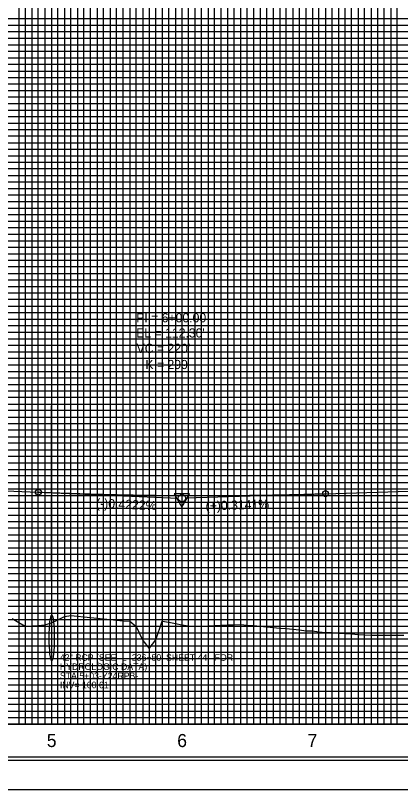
# Model space of a CAD drawing. Extents: x 2345490 to 2445302, y 465165 to 573888.
# Drawn here: x 2411368 to 2411663, y 536776 to 537368 of the extents above; entities that cross this region are included whole.
import ezdxf

# ---------------------------------------------------------------- set-up
doc = ezdxf.new("R2010")
doc.units = 0
for name, color, linetype in [('Old_Level_1', 7, 'Continuous'), ('Old_Level_18', 7, 'Continuous'), ('Old_Level_2', 7, 'Continuous'), ('Old_Level_3', 7, 'Continuous'), ('Old_Level_41', 7, 'Continuous'), ('Old_Level_42', 7, 'Continuous'), ('Old_Level_43', 7, 'Continuous'), ('Old_Level_50', 7, 'Continuous'), ('Old_Level_51', 7, 'Continuous'), ('Old_Level_62', 7, 'Continuous'), ('Old_Level_63', 7, 'Continuous')]:
    doc.layers.add(name, color=color, linetype=linetype)

msp = doc.modelspace()

# ---------------------------------------------------------------- linework, layer by layer
at = {"layer": 'Old_Level_1'}
for points in [[(2411365.325, 536906.289), (2411370.325, 536903.452), (2411375.325, 536900.615), (2411380.325, 536900.726), (2411385.325, 536901.1395), (2411390.325, 536901.55025), (2411395.325, 536903.14875)], [(2411395.325, 536903.14875), (2411400.325, 536905.506), (2411405.325, 536907.8615), (2411410.325, 536908.6325), (2411415.325, 536908.1495), (2411420.325, 536907.665), (2411425.325, 536907.17925), (2411430.325, 536906.668), (2411435.325, 536906.14175), (2411440.325, 536905.62), (2411445.325, 536905.1525), (2411450.325, 536904.69275), (2411455.325, 536904.27675), (2411460.325, 536900.40875), (2411465.325, 536889.63325), (2411470.325, 536883.5035), (2411475.325, 536890.11925), (2411480.325, 536904.29975), (2411485.325, 536903.71025), (2411490.325, 536902.5745), (2411495.325, 536901.4435), (2411500.325, 536900.83775), (2411505.325, 536900.6055), (2411510.325, 536900.4105), (2411515.325, 536900.835), (2411520.325, 536901.12525), (2411525.325, 536901.29175), (2411530.325, 536901.46075), (2411535.325, 536901.63275), (2411540.325, 536901.73325), (2411545.325, 536901.3895), (2411550.325, 536900.97175), (2411555.325, 536900.50525), (2411560.325, 536900.041), (2411565.325, 536899.575), (2411570.325, 536899.10675), (2411575.325, 536898.6365), (2411580.325, 536898.16425), (2411585.325, 536897.66025), (2411590.325, 536897.087), (2411595.325, 536896.987), (2411600.325, 536896.322), (2411605.325, 536895.773), (2411610.325, 536895.57475), (2411615.325, 536895.28425), (2411620.325, 536894.924), (2411625.325, 536894.56225), (2411630.325, 536894.199), (2411635.325, 536893.83425), (2411640.325, 536893.66675), (2411645.325, 536893.642), (2411650.325, 536893.61725), (2411655.325, 536893.59275), (2411660.325, 536893.5685), (2411665.325, 536893.54425)]]:
    msp.add_lwpolyline(points, dxfattribs=at)
at = {"layer": 'Old_Level_18'}
msp.add_lwpolyline([(2412345.325, 537850.5035), (2410845.325, 537850.5035), (2410845.325, 536800.5035), (2412345.325, 536800.5035)], close=True, dxfattribs=at)
at = {"layer": 'Old_Level_2'}
for p, q in [((2411605.325, 537001.9585), (2412125.325, 537018.29175)), ((2411290.325, 537007.159), (2411385.325, 537003.14775)), ((2411385.325, 537003.14775), (2411492.5775, 536998.61925)), ((2411605.325, 537001.9585), (2411498.07375, 536998.5895))]:
    msp.add_line(p, q, dxfattribs=at)
msp.add_lwpolyline([(2411501.19225, 537001.88575), (2411489.44975, 537001.87125), (2411495.33325, 536991.753)], close=True, dxfattribs=at)
for centre, radius in [((2411385.325, 537003.14775), 2.25), ((2411495.325, 536998.50325), 2.75), ((2411605.325, 537001.9585), 2.25)]:
    msp.add_circle(centre, radius, dxfattribs=at)
msp.add_spline([(2411385.325, 537003.14775), (2411389.725, 537002.96525), (2411394.125, 537002.78925), (2411398.525, 537002.61975), (2411402.925, 537002.4565), (2411407.325, 537002.3), (2411411.725, 537002.14975), (2411416.125, 537002.00625), (2411420.525, 537001.869), (2411424.925, 537001.73825), (2411429.325, 537001.614), (2411433.725, 537001.49625), (2411438.125, 537001.385), (2411442.525, 537001.28025), (2411446.925, 537001.182), (2411451.325, 537001.09), (2411455.725, 537001.00475), (2411460.125, 537000.926), (2411464.525, 537000.8535), (2411468.925, 537000.7875), (2411473.325, 537000.72825), (2411477.725, 537000.67525), (2411482.125, 537000.62875), (2411486.525, 537000.58875), (2411490.925, 537000.55525), (2411495.325, 537000.52825), (2411499.725, 537000.50775), (2411504.125, 537000.49375), (2411508.525, 537000.486), (2411512.925, 537000.485), (2411517.325, 537000.49025), (2411521.725, 537000.50225), (2411526.125, 537000.5205), (2411530.525, 537000.54525), (2411534.925, 537000.5765), (2411539.325, 537000.6145), (2411543.725, 537000.65875), (2411548.125, 537000.70925), (2411552.525, 537000.7665), (2411556.925, 537000.83025), (2411561.325, 537000.9005), (2411565.725, 537000.977), (2411570.125, 537001.06025), (2411574.525, 537001.14975), (2411578.925, 537001.246), (2411583.325, 537001.3485), (2411587.725, 537001.4575), (2411592.125, 537001.573), (2411596.525, 537001.695), (2411600.925, 537001.8235), (2411605.325, 537001.9585)], degree=3, dxfattribs=at)
at = {"layer": 'Old_Level_3'}
msp.add_ellipse((2411395.62447, 536891.62245), major_axis=(0, 17.5), ratio=0.109641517, dxfattribs=at)
at = {"layer": 'Old_Level_41'}
msp.add_line((2412345.325, 536825.5035), (2410845.325, 536825.5035), dxfattribs=at)
for points in [[(2411370.325, 537850.5035), (2411370.325, 536825.5035), (2411420.325, 536825.5035), (2411420.325, 537850.5035)], [(2411395.325, 537850.5035), (2411395.325, 536825.5035), (2411445.325, 536825.5035), (2411445.325, 537850.5035)], [(2411470.325, 537850.5035), (2411470.325, 536825.5035), (2411520.325, 536825.5035), (2411520.325, 537850.5035)], [(2411495.325, 537850.5035), (2411495.325, 536825.5035), (2411545.325, 536825.5035), (2411545.325, 537850.5035)], [(2411570.325, 537850.5035), (2411570.325, 536825.5035), (2411620.325, 536825.5035), (2411620.325, 537850.5035)], [(2411595.325, 537850.5035), (2411595.325, 536825.5035), (2411645.325, 536825.5035), (2411645.325, 537850.5035)], [(2412345.325, 537350.5035), (2410845.325, 537350.5035), (2410845.325, 537300.5035), (2412345.325, 537300.5035)], [(2412345.325, 537250.5035), (2410845.325, 537250.5035), (2410845.325, 537200.5035), (2412345.325, 537200.5035)], [(2412345.325, 537175.5035), (2410845.325, 537175.5035), (2410845.325, 537225.5035), (2412345.325, 537225.5035)], [(2412345.325, 537150.5035), (2410845.325, 537150.5035), (2410845.325, 537100.5035), (2412345.325, 537100.5035)], [(2412345.325, 537075.5035), (2410845.325, 537075.5035), (2410845.325, 537125.5035), (2412345.325, 537125.5035)], [(2412345.325, 537050.5035), (2410845.325, 537050.5035), (2410845.325, 537000.5035), (2412345.325, 537000.5035)], [(2412345.325, 536950.5035), (2410845.325, 536950.5035), (2410845.325, 536900.5035), (2412345.325, 536900.5035)], [(2412345.325, 536875.5035), (2410845.325, 536875.5035), (2410845.325, 536925.5035), (2412345.325, 536925.5035)], [(2412345.325, 536850.5035), (2410845.325, 536850.5035)]]:
    msp.add_lwpolyline(points, dxfattribs=at)
at = {"layer": 'Old_Level_42'}
for points in [[(2412345.325, 537275.5035), (2410845.325, 537275.5035), (2410845.325, 537325.5035), (2412345.325, 537325.5035)], [(2412345.325, 536975.5035), (2410845.325, 536975.5035), (2410845.325, 537025.5035), (2412345.325, 537025.5035)]]:
    msp.add_lwpolyline(points, dxfattribs=at)
at = {"layer": 'Old_Level_43'}
for points in [[(2411375.325, 537850.5035), (2411375.325, 536825.5035)], [(2411380.325, 537850.5035), (2411380.325, 536825.5035), (2411385.325, 536825.5035), (2411385.325, 537850.5035), (2411390.325, 537850.5035), (2411390.325, 536825.5035), (2411400.325, 536825.5035), (2411400.325, 537850.5035), (2411405.325, 537850.5035), (2411405.325, 536825.5035), (2411410.325, 536825.5035), (2411410.325, 537850.5035), (2411415.325, 537850.5035), (2411415.325, 536825.5035)], [(2411425.325, 536825.5035), (2411425.325, 537850.5035)], [(2411430.325, 537850.5035), (2411430.325, 536825.5035), (2411435.325, 536825.5035), (2411435.325, 537850.5035)], [(2411440.325, 537850.5035), (2411440.325, 536825.5035), (2411450.325, 536825.5035), (2411450.325, 537850.5035)], [(2411455.325, 537850.5035), (2411455.325, 536825.5035), (2411455.325, 536825.5035), (2411460.325, 536825.5035), (2411460.325, 537850.5035)], [(2411465.325, 537850.5035), (2411465.325, 536825.5035), (2411475.325, 536825.5035), (2411475.325, 537850.5035)], [(2411480.325, 537850.5035), (2411480.325, 536825.5035), (2411485.325, 536825.5035), (2411485.325, 537850.5035)], [(2411490.325, 537850.5035), (2411490.325, 536825.5035), (2411500.325, 536825.5035), (2411500.325, 537850.5035)], [(2411505.325, 537850.5035), (2411505.325, 536825.5035), (2411510.325, 536825.5035), (2411510.325, 537850.5035)], [(2411515.325, 537850.5035), (2411515.325, 536825.5035), (2411525.325, 536825.5035), (2411525.325, 537850.5035)], [(2411530.325, 537850.5035), (2411530.325, 536825.5035), (2411535.325, 536825.5035), (2411535.325, 537850.5035)], [(2411540.325, 537850.5035), (2411540.325, 536825.5035), (2411550.325, 536825.5035), (2411550.325, 537850.5035)], [(2411555.325, 537850.5035), (2411555.325, 536825.5035), (2411560.325, 536825.5035), (2411560.325, 537850.5035)], [(2411565.325, 537850.5035), (2411565.325, 536825.5035), (2411575.325, 536825.5035), (2411575.325, 537850.5035)], [(2411580.325, 537850.5035), (2411580.325, 536825.5035), (2411585.325, 536825.5035), (2411585.325, 537850.5035)], [(2411590.325, 537850.5035), (2411590.325, 536825.5035), (2411600.325, 536825.5035), (2411600.325, 537850.5035)], [(2411605.325, 537850.5035), (2411605.325, 536825.5035)], [(2411605.325, 536825.5035), (2411610.325, 536825.5035), (2411610.325, 537849.9035)], [(2411615.325, 537849.9035), (2411615.325, 536825.5035), (2411625.325, 536825.5035), (2411625.325, 537850.5035)], [(2411630.325, 537850.5035), (2411630.325, 536825.5035), (2411635.325, 536825.5035), (2411635.325, 537850.5035)], [(2411640.325, 537850.5035), (2411640.325, 536825.5035), (2411650.325, 536825.5035), (2411650.325, 537850.5035)], [(2411655.325, 537850.5035), (2411655.325, 536825.5035), (2411660.325, 536825.5035), (2411660.325, 537850.5035)], [(2412295.325, 537365.5035), (2410895.325, 537365.5035), (2410895.325, 537360.5035), (2412295.325, 537360.5035)], [(2412295.325, 537355.5035), (2410895.325, 537355.5035), (2410895.325, 537345.5035), (2412295.325, 537345.5035)], [(2412295.325, 537340.5035), (2410895.325, 537340.5035), (2410895.325, 537335.5035), (2412295.325, 537335.5035)], [(2412295.325, 537330.5035), (2410895.325, 537330.5035)], [(2410895.325, 537320.5035), (2412295.325, 537320.5035)], [(2412295.325, 537315.5035), (2410895.325, 537315.5035), (2410895.325, 537310.5035), (2412295.325, 537310.5035)], [(2412295.325, 537305.5035), (2410895.325, 537305.5035), (2410895.325, 537295.5035), (2412295.325, 537295.5035)], [(2412295.325, 537290.5035), (2410895.325, 537290.5035), (2410895.325, 537285.5035), (2412295.325, 537285.5035)], [(2412295.325, 537280.5035), (2410895.325, 537280.5035), (2410895.325, 537270.5035), (2412295.325, 537270.5035)], [(2412295.325, 537265.5035), (2410895.325, 537265.5035), (2410895.325, 537260.5035), (2412295.325, 537260.5035)], [(2412295.325, 537255.5035), (2410895.325, 537255.5035), (2410895.325, 537245.5035), (2412295.325, 537245.5035)], [(2412295.325, 537240.5035), (2410895.325, 537240.5035), (2410895.325, 537235.5035), (2412295.325, 537235.5035)], [(2412295.325, 537230.5035), (2410895.325, 537230.5035), (2410895.325, 537220.5035), (2412295.325, 537220.5035)], [(2412295.325, 537215.5035), (2410895.325, 537215.5035), (2410895.325, 537210.5035), (2412295.325, 537210.5035)], [(2412295.325, 537205.5035), (2410895.325, 537205.5035), (2410895.325, 537195.5035), (2412295.325, 537195.5035)], [(2412295.325, 537190.5035), (2410895.325, 537190.5035), (2410895.325, 537185.5035), (2412295.325, 537185.5035)], [(2412295.325, 537180.5035), (2410895.325, 537180.5035), (2410895.325, 537170.5035), (2412295.325, 537170.5035)], [(2412295.325, 537165.5035), (2410895.325, 537165.5035), (2410895.325, 537160.5035), (2412295.325, 537160.5035)], [(2412295.325, 537155.5035), (2410895.325, 537155.5035), (2410895.325, 537145.5035), (2412295.325, 537145.5035)], [(2412295.325, 537140.5035), (2410895.325, 537140.5035), (2410895.325, 537135.5035), (2412295.325, 537135.5035)], [(2412295.325, 537130.5035), (2410895.325, 537130.5035), (2410895.325, 537120.5035), (2412295.325, 537120.5035)], [(2412295.325, 537115.5035), (2410895.325, 537115.5035), (2410895.325, 537110.5035), (2412295.325, 537110.5035)], [(2412295.325, 537105.5035), (2410895.325, 537105.5035), (2410895.325, 537095.5035), (2412295.325, 537095.5035)], [(2412295.325, 537090.5035), (2410895.325, 537090.5035), (2410895.325, 537085.5035), (2412295.325, 537085.5035)], [(2412295.325, 537080.5035), (2410895.325, 537080.5035), (2410895.325, 537070.5035), (2412295.325, 537070.5035)], [(2412295.325, 537065.5035), (2410895.325, 537065.5035), (2410895.325, 537060.5035), (2412295.325, 537060.5035)], [(2412295.325, 537055.5035), (2410895.325, 537055.5035), (2410895.325, 537045.5035), (2412295.325, 537045.5035)], [(2412295.325, 537040.5035), (2410895.325, 537040.5035), (2410895.325, 537035.5035), (2412295.325, 537035.5035)], [(2412295.325, 537030.5035), (2410895.325, 537030.5035)], [(2410895.325, 537020.5035), (2412295.325, 537020.5035)], [(2412295.325, 537015.5035), (2410895.325, 537015.5035), (2410895.325, 537010.5035), (2412295.325, 537010.5035)], [(2412295.325, 537005.5035), (2410895.325, 537005.5035)], [(2410895.325, 536995.5035), (2412295.325, 536995.5035)], [(2412295.325, 536990.5035), (2410895.325, 536990.5035), (2410895.325, 536985.5035), (2412295.325, 536985.5035)], [(2412295.325, 536980.5035), (2410895.325, 536980.5035), (2410895.325, 536970.5035), (2412295.325, 536970.5035)], [(2412295.325, 536965.5035), (2410895.325, 536965.5035), (2410895.325, 536960.5035), (2412295.325, 536960.5035)], [(2412295.325, 536955.5035), (2410895.325, 536955.5035), (2410895.325, 536945.5035), (2412295.325, 536945.5035)], [(2412295.325, 536940.5035), (2410895.325, 536940.5035), (2410895.325, 536935.5035), (2412295.325, 536935.5035)], [(2412295.325, 536930.5035), (2410895.325, 536930.5035), (2410895.325, 536920.5035), (2412295.325, 536920.5035)], [(2412295.325, 536915.5035), (2410895.325, 536915.5035), (2410895.325, 536910.5035), (2412295.325, 536910.5035)], [(2412295.325, 536905.5035), (2410895.325, 536905.5035), (2410895.325, 536895.5035), (2412295.325, 536895.5035)], [(2412295.325, 536890.5035), (2410895.325, 536890.5035), (2410895.325, 536885.5035), (2412295.325, 536885.5035)], [(2412295.325, 536880.5035), (2410895.325, 536880.5035), (2410895.325, 536870.5035), (2412295.325, 536870.5035)], [(2412295.325, 536865.5035), (2410895.325, 536865.5035), (2410895.325, 536860.5035), (2412295.325, 536860.5035)], [(2412295.325, 536855.5035), (2410895.325, 536855.5035), (2410895.325, 536845.5035), (2412295.325, 536845.5035)], [(2412295.325, 536840.5035), (2410895.325, 536840.5035), (2410895.325, 536835.5035), (2412295.325, 536835.5035)], [(2412295.325, 536830.5035), (2410895.325, 536830.5035)]]:
    msp.add_lwpolyline(points, dxfattribs=at)
at = {"layer": 'Old_Level_50'}
msp.add_lwpolyline([(2412357.825, 537853.0535), (2410691.325, 537853.0535), (2410691.325, 536797.9535), (2412357.825, 536797.9535)], close=True, dxfattribs=at)
at = {"layer": 'Old_Level_51'}
msp.add_lwpolyline([(2412362.325, 537875.5035), (2410678.325, 537875.5035), (2410678.325, 536775.5035), (2412362.325, 536775.5035)], close=True, dxfattribs=at)
at = {"layer": 'Old_Level_63'}
for p, q in [((2411395.325, 537003.2535), (2411395.325, 537069.286)), ((2411395.325, 536935.141), (2411395.325, 537001.1735)), ((2410895.325, 536825.5035), (2412860.54875, 536825.5035))]:
    msp.add_line(p, q, dxfattribs=at)

# ---------------------------------------------------------------- texts
at = {"layer": 'Old_Level_2'}
for s, height, p in [('PI = 6+00.00', 7.0000005, (2411460.325, 537133.118)), ("EL = 112.30'", 7.0000005, (2411460.325, 537121.50325)), ("VC = 220'", 7.000001, (2411460.599, 537109.701)), ('K = 299', 7.000001, (2411467.3845, 537097.34775))]:
    msp.add_text(s, height=height, dxfattribs=at).set_placement(p)
for s, rotation, p in [('(-)0.4222%', 357.58228056, (2411429.44625, 536991.2755)), ('(+)0.3141%', 1.79908333, (2411513.588, 536989.07175))]:
    msp.add_text(s, height=7.000001, rotation=rotation, dxfattribs=at).set_placement(p)
at = {"layer": 'Old_Level_3'}
for s, p in [('42" RCP (SEE -L- 236+50, SHEET 44,  FOR ', (2411401.85796, 536874.04227)), ('HYDROLOGIC DATA)', (2411401.85796, 536867.04227)), ('STA 5+03-Y24RPB-', (2411401.85796, 536860.04227)), ('INV= 100.61', (2411401.85796, 536853.04228))]:
    msp.add_text(s, height=4.9999995, dxfattribs=at).set_placement(p)
at = {"layer": 'Old_Level_62'}
for s, p in [('5', (2411391.8235, 536808.0035)), ('6', (2411491.7645, 536808.0035)), ('7', (2411591.622, 536808.0035))]:
    msp.add_text(s, height=10, dxfattribs=at).set_placement(p)

doc.saveas('drawing.dxf')
